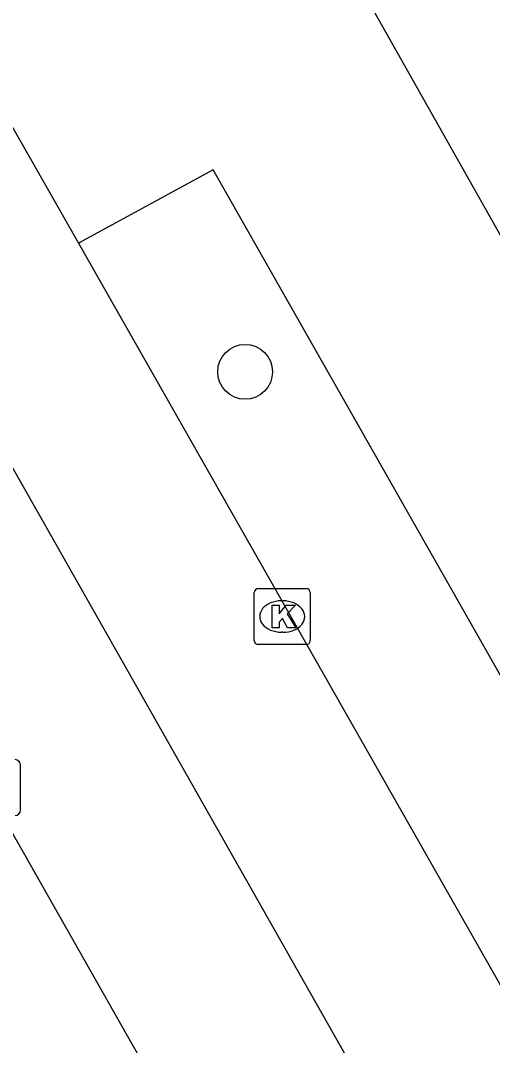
# Model space of a CAD drawing. Extents: x 161087 to 161922, y 382574 to 383873.
# Drawn here: x 161552.5 to 161560.91, y 383327.3 to 383345.56 of the extents above; entities that cross this region are included whole.
import ezdxf

# ---------------------------------------------------------------- set-up
doc = ezdxf.new("R2010")
doc.units = 0
for name, color, linetype in [('IMGEO_Boom', 7, 'Continuous'), ('IMGEO_Kolk', 7, 'Continuous'), ('IMGEO_Lichtpunt', 7, 'Continuous'), ('IMGEO_OVBaan_gesloten', 7, 'Continuous'), ('IMGEO_Rijbaan_lokaal_gesloten', 7, 'Continuous'), ('IMGEO_Voetpad_open', 7, 'Continuous')]:
    doc.layers.add(name, color=color, linetype=linetype)

msp = doc.modelspace()

# ---------------------------------------------------------------- linework, layer by layer
at = {"layer": 'IMGEO_Boom'}
msp.add_circle((161556.501, 383339.305), 0.489, dxfattribs=at)
at = {"layer": 'IMGEO_Kolk'}
for p, q in [((161556.736, 383335.444), (161557.588, 383335.444)), ((161556.661, 383334.518), (161556.661, 383335.37)), ((161557.662, 383335.37), (161557.662, 383334.518)), ((161557.149, 383335.224), (161557.174, 383335.224)), ((161557.172, 383334.664), (161557.147, 383334.664)), ((161557.588, 383334.444), (161556.736, 383334.444))]:
    msp.add_line(p, q, dxfattribs=at)
for points in [[(161556.736, 383335.444), (161557.588, 383335.444)], [(161556.661, 383334.518), (161556.661, 383335.37)], [(161557.662, 383335.37), (161557.662, 383334.518)], [(161556.982, 383335.144), (161557.105, 383335.144), (161557.105, 383334.993), (161557.235, 383335.144), (161557.399, 383335.144), (161557.253, 383334.993), (161557.406, 383334.744), (161557.254, 383334.744), (161557.169, 383334.908), (161557.105, 383334.841), (161557.105, 383334.744), (161556.982, 383334.744), (161556.982, 383335.144)], [(161557.588, 383334.444), (161556.736, 383334.444)]]:
    msp.add_lwpolyline(points, dxfattribs=at)
for centre, start, end in [((161556.738, 383335.368), 91.552, 178.448), ((161556.738, 383335.368), 91.552, 178.448), ((161557.586, 383335.368), 1.552, 88.448), ((161557.586, 383335.368), 1.552, 88.448), ((161556.738, 383334.52), 181.552, 268.448), ((161556.738, 383334.52), 181.552, 268.448), ((161557.586, 383334.52), 271.552, 358.448), ((161557.586, 383334.52), 271.552, 358.448)]:
    msp.add_arc(centre, 0.0765, start, end, dxfattribs=at)
for centre, major_axis, ratio, start_param, end_param in [((161557.148, 383334.944), (-0.387, 0.002), 0.722429, 4.712389, 7.853982), ((161557.173, 383334.944), (-0.39, 0.002), 0.717154, 1.570796, 4.712389)]:
    msp.add_ellipse(centre, major_axis=major_axis, ratio=ratio, start_param=start_param, end_param=end_param, dxfattribs=at)
at = {"layer": 'IMGEO_Lichtpunt'}
msp.add_line((161552.498, 383331.493), (161552.498, 383332.3), dxfattribs=at)
msp.add_line((161552.498, 383331.493), (161552.498, 383332.3), dxfattribs=at)
for centre, start, end in [((161552.404, 383332.3), 0, 90), ((161552.404, 383332.3), 0, 90), ((161552.404, 383331.493), 270, 0), ((161552.404, 383331.493), 270, 360)]:
    msp.add_arc(centre, 0.0946, start, end, dxfattribs=at)
at = {"layer": 'IMGEO_OVBaan_gesloten'}
for points in [[(161539.097, 383360.976), (161570.954, 383304.79)], [(161557.551, 383321.918), (161548.195, 383338.408)]]:
    msp.add_lwpolyline(points, dxfattribs=at)
at = {"layer": 'IMGEO_Rijbaan_lokaal_gesloten'}
for points in [[(161541.756, 383362.436), (161550.864, 383346.278), (161553.532, 383341.596)], [(161553.532, 383341.596), (161573.605, 383306.298)]]:
    msp.add_lwpolyline(points, dxfattribs=at)
at = {"layer": 'IMGEO_Voetpad_open'}
for points in [[(161562.501, 383347.925), (161560.262, 383346.675), (161558.744, 383345.818), (161558.793, 383345.731), (161565.481, 383333.879)], [(161573.605, 383306.298), (161573.964, 383306.503), (161574.074, 383306.308), (161576.085, 383307.436), (161555.931, 383342.902), (161553.532, 383341.596)]]:
    msp.add_lwpolyline(points, dxfattribs=at)

doc.saveas('drawing.dxf')
